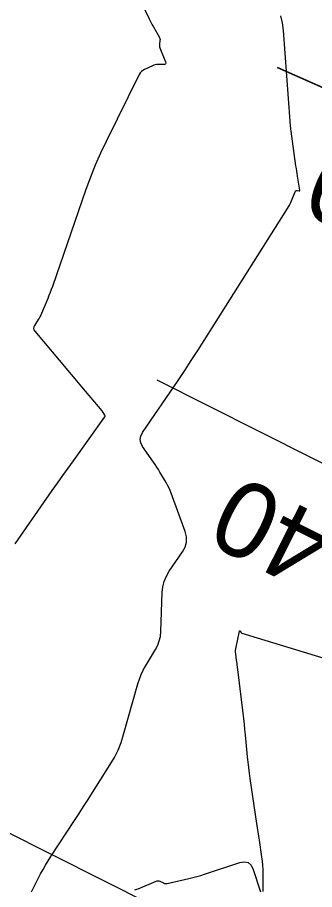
# Model space of a CAD drawing. Extents: x 658976 to 668726, y 639543 to 647196.
# Drawn here: x 662416.6 to 662448, y 643695.7 to 643788 of the extents above; entities that cross this region are included whole.
import ezdxf

# ---------------------------------------------------------------- set-up
doc = ezdxf.new("R2010")
doc.units = 0
for name, color, linetype in [('Ex_Minor Contours', 7, 'Continuous'), ('R_Ramp 15 Degree_Min Ls', 7, 'Continuous'), ('R_Ramp 20 Degree Des Ls Annot', 7, 'Continuous'), ('R_Ramp 20 Degree Existing Ramp', 7, 'Continuous')]:
    doc.layers.add(name, color=color, linetype=linetype)

msp = doc.modelspace()

# ---------------------------------------------------------------- linework, layer by layer
at = {"layer": 'Ex_Minor Contours'}
for points in [[(662429.764, 643789.472), (662430.524, 643787.862), (662430.628, 643787.647), (662430.737, 643787.435), (662430.851, 643787.225), (662430.97, 643787.018), (662431.595, 643785.955), (662431.637, 643785.867), (662431.664, 643785.776), (662431.675, 643785.682), (662431.67, 643785.585), (662431.617, 643785.188), (662431.61, 643785.09), (662431.615, 643784.993), (662431.633, 643784.897), (662431.663, 643784.804), (662432.248, 643783.308), (662432.277, 643783.184), (662432.255, 643783.096), (662432.18, 643783.044), (662432.054, 643783.027), (662431.446, 643783.031), (662431.296, 643783.024), (662431.149, 643783), (662431.006, 643782.96), (662430.867, 643782.903), (662430.035, 643782.506), (662429.862, 643782.406), (662429.713, 643782.282), (662429.587, 643782.135), (662429.484, 643781.964), (662425.973, 643774.901), (662425.379, 643773.654), (662424.825, 643772.39), (662424.312, 643771.109), (662423.84, 643769.81), (662420.293, 643759.547), (662420.177, 643759.221), (662420.056, 643758.896), (662419.93, 643758.574), (662419.799, 643758.253), (662419.137, 643756.675), (662419.062, 643756.507), (662418.981, 643756.343), (662418.892, 643756.183), (662418.797, 643756.027), (662418.4, 643755.408), (662418.329, 643755.255), (662418.311, 643755.106), (662418.347, 643754.959), (662418.438, 643754.817), (662421.933, 643750.635), (662422.292, 643750.206), (662422.652, 643749.776), (662423.013, 643749.348), (662423.374, 643748.919), (662425.505, 643746.393), (662425.523, 643746.371), (662425.54, 643746.349), (662425.557, 643746.326), (662425.574, 643746.303), (662425.638, 643746.209), (662425.654, 643746.185), (662425.67, 643746.161), (662425.685, 643746.137), (662425.7, 643746.113), (662425.821, 643745.913), (662425.839, 643745.872), (662425.844, 643745.831), (662425.836, 643745.791), (662425.814, 643745.752), (662422.475, 643741.1), (662421.91, 643740.311), (662421.349, 643739.52), (662420.79, 643738.726), (662420.234, 643737.931), (662416.317, 643732.309)], [(662418.075, 643695.476), (662419.051, 643697.37), (662419.301, 643697.84), (662419.564, 643698.303), (662419.838, 643698.759), (662420.124, 643699.208), (662422.63, 643703.025), (662423.11, 643703.76), (662423.587, 643704.496), (662424.061, 643705.235), (662424.532, 643705.975), (662426.411, 643708.94), (662426.851, 643709.695), (662427.234, 643710.475), (662427.558, 643711.281), (662427.824, 643712.113), (662429.334, 643717.5), (662429.488, 643717.986), (662429.674, 643718.458), (662429.89, 643718.917), (662430.139, 643719.362), (662431.194, 643721.114), (662431.428, 643721.561), (662431.6, 643722.027), (662431.711, 643722.511), (662431.76, 643723.013), (662431.914, 643727.147), (662431.978, 643727.75), (662432.123, 643728.327), (662432.349, 643728.877), (662432.656, 643729.4), (662434.049, 643731.439), (662434.327, 643731.958), (662434.466, 643732.494), (662434.465, 643733.048), (662434.326, 643733.62), (662432.867, 643737.663), (662432.752, 643737.957), (662432.623, 643738.246), (662432.48, 643738.527), (662432.323, 643738.801), (662431.667, 643739.886), (662431.501, 643740.156), (662431.332, 643740.423), (662431.158, 643740.688), (662430.981, 643740.951), (662429.838, 643742.615), (662429.65, 643742.98), (662429.587, 643743.345), (662429.648, 643743.71), (662429.834, 643744.076), (662433.583, 643749.602), (662434.286, 643750.648), (662434.98, 643751.699), (662435.666, 643752.756), (662436.342, 643753.82), (662445.151, 643767.782), (662445.262, 643767.967), (662445.365, 643768.155), (662445.461, 643768.347), (662445.549, 643768.543), (662446.012, 643769.632), (662446.037, 643769.675), (662446.071, 643769.702), (662446.112, 643769.714), (662446.162, 643769.71), (662446.376, 643769.663), (662446.422, 643769.66), (662446.452, 643769.673), (662446.467, 643769.702), (662446.466, 643769.748), (662446.218, 643771.23), (662446.175, 643771.495), (662446.133, 643771.76), (662446.092, 643772.026), (662446.053, 643772.292), (662445.673, 643774.924), (662445.602, 643775.452), (662445.539, 643775.981), (662445.486, 643776.51), (662445.442, 643777.041), (662444.724, 643786.637), (662444.626, 643787.429), (662444.452, 643788.2)], [(662442.597, 643695.501), (662442.584, 643697.382), (662442.573, 643697.828), (662442.547, 643698.273), (662442.505, 643698.716), (662442.448, 643699.158), (662442.188, 643700.925), (662442.123, 643701.367), (662442.058, 643701.808), (662441.992, 643702.25), (662441.926, 643702.691), (662441.213, 643707.468), (662441.131, 643708.042), (662441.057, 643708.617), (662440.991, 643709.193), (662440.932, 643709.769), (662440.714, 643712.078), (662440.657, 643712.655), (662440.597, 643713.232), (662440.532, 643713.808), (662440.463, 643714.384), (662439.862, 643719.275), (662439.84, 643719.45), (662439.819, 643719.625), (662439.797, 643719.799), (662439.775, 643719.974), (662439.688, 643720.673), (662439.673, 643720.847), (662439.673, 643721.021), (662439.688, 643721.194), (662439.718, 643721.367), (662440.083, 643723.05), (662440.093, 643723.079), (662440.106, 643723.091), (662440.123, 643723.085), (662440.142, 643723.062), (662440.228, 643722.935), (662440.252, 643722.905), (662440.279, 643722.881), (662440.31, 643722.862), (662440.345, 643722.849), (662454.56, 643718.49)], [(662429.008, 643695.694), (662429.124, 643695.718), (662429.237, 643695.751), (662429.348, 643695.793), (662431.279, 643696.609), (662431.375, 643696.638), (662431.469, 643696.646), (662431.563, 643696.631), (662431.657, 643696.595), (662432.028, 643696.405), (662432.122, 643696.367), (662432.218, 643696.346), (662432.316, 643696.342), (662432.417, 643696.356), (662434.732, 643696.874), (662435.15, 643696.973), (662435.566, 643697.082), (662435.978, 643697.202), (662436.388, 643697.332), (662440.103, 643698.565), (662440.6, 643698.655), (662441.006, 643698.563), (662441.32, 643698.291), (662441.542, 643697.838), (662442.317, 643695.456)]]:
    msp.add_lwpolyline(points, dxfattribs=at)
at = {"layer": 'R_Ramp 15 Degree_Min Ls'}
for points in [[(662626.979, 643701.746), (662535.537, 643742.223), (662444.096, 643782.7)], [(662588.438, 643614.677), (662499.125, 643659.657), (662409.812, 643704.637)]]:
    msp.add_lwpolyline(points, dxfattribs=at)
at = {"layer": 'R_Ramp 20 Degree Des Ls Annot'}
msp.add_lwpolyline([(662609.992, 643659.662), (662431.365, 643749.622)], dxfattribs=at)
at = {"layer": 'R_Ramp 20 Degree Existing Ramp'}
for points in [[(662626.975, 643701.737), (662535.534, 643742.214), (662444.092, 643782.691)], [(662588.434, 643614.668), (662499.121, 643659.648), (662409.808, 643704.628)], [(662588.434, 643614.668), (662499.121, 643659.648), (662409.808, 643704.628)]]:
    msp.add_lwpolyline(points, dxfattribs=at)

# ---------------------------------------------------------------- texts
at = {"layer": 'R_Ramp 20 Degree Des Ls Annot'}
msp.add_text('P.I. STA. 187+46.40', height=8, rotation=153.26926, dxfattribs=at).set_placement((662526.244, 643696.241))
at = {"layer": 'R_Ramp 20 Degree Existing Ramp'}
msp.add_text('P.T. STA. 187+91.59', height=8, rotation=156.12343, dxfattribs=at).set_placement((662541.166, 643734.253))

doc.saveas('drawing.dxf')
